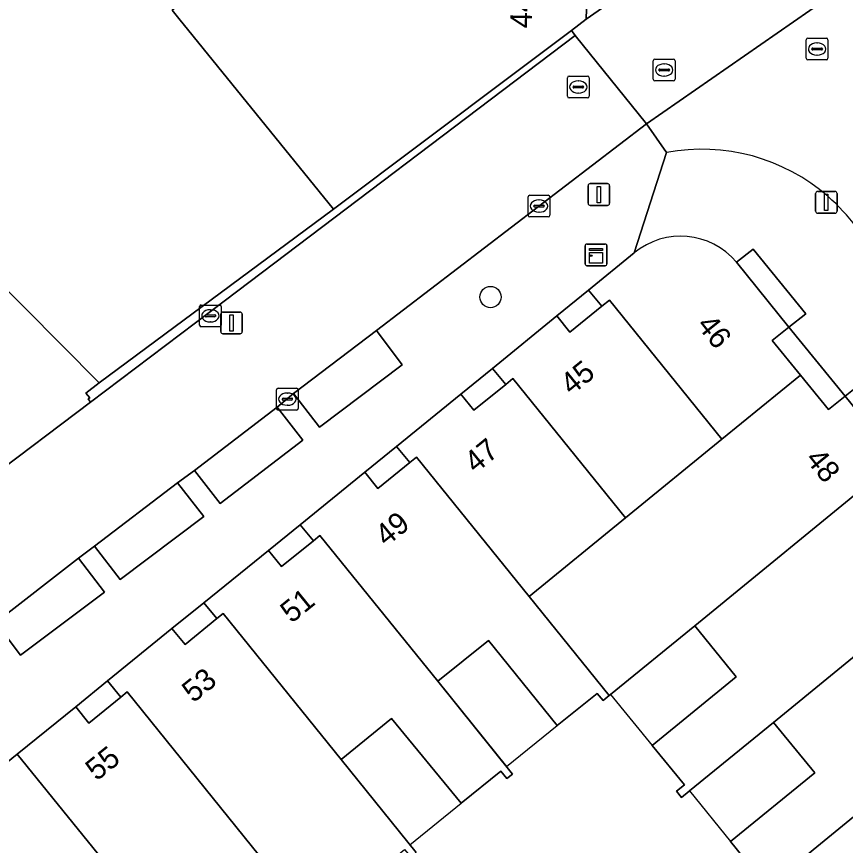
# Model space of a CAD drawing. Extents: x 161772 to 163126, y 383092 to 383917.
# Drawn here: x 162147.44 to 162185.57, y 383255.56 to 383293.68 of the extents above; entities that cross this region are included whole.
import ezdxf

# ---------------------------------------------------------------- set-up
doc = ezdxf.new("R2010")
doc.units = 0
for name, color, linetype in [('IMGEO_Boom', 7, 'Continuous'), ('IMGEO_Erf', 7, 'Continuous'), ('IMGEO_Kast', 7, 'Continuous'), ('IMGEO_Kolk', 7, 'Continuous'), ('IMGEO_Lichtmast', 7, 'Continuous'), ('IMGEO_Pand', 7, 'Continuous'), ('IMGEO_Pand_nummerreeks', 7, 'Continuous'), ('IMGEO_Pand_overbouw', 7, 'Continuous'), ('IMGEO_Parkeervlak_open', 7, 'Continuous'), ('IMGEO_Rijbaan_lokaal_open', 7, 'Continuous'), ('IMGEO_Rioolput', 7, 'Continuous'), ('IMGEO_Voetpad_open', 7, 'Continuous')]:
    doc.layers.add(name, color=color, linetype=linetype)

msp = doc.modelspace()

# ---------------------------------------------------------------- linework, layer by layer
at = {"layer": 'IMGEO_Boom'}
msp.add_circle((162169.242, 383280.778), 0.489, dxfattribs=at)
at = {"layer": 'IMGEO_Erf'}
for points in [[(162144.371, 383283.75), (162151.248, 383276.835), (162162.023, 383284.826), (162154.904, 383293.585), (162154.593, 383293.968), (162165.867, 383303.235), (162137.261, 383331.559)], [(162181.764, 383253.907), (162180.284, 383255.735), (162184.154, 383258.89), (162182.258, 383261.215), (162178.397, 383258.066), (162178.388, 383258.059), (162178.031, 383257.769), (162177.804, 383258.048), (162178.16, 383258.338), (162176.675, 383260.16), (162180.545, 383263.316), (162178.634, 383265.66), (162174.765, 383262.504), (162174.707, 383262.457), (162174.418, 383262.22), (162174.147, 383262.552), (162172.313, 383261.074), (162169.157, 383264.99), (162166.821, 383263.108), (162170.26, 383258.841), (162169.994, 383258.632), (162169.722, 383258.969), (162167.9, 383257.498), (162164.693, 383261.397), (162162.369, 383259.514), (162165.82, 383255.233)]]:
    msp.add_lwpolyline(points, dxfattribs=at)
for points in [[(162182.967, 383279.389), (162183.744, 383280.013), (162181.332, 383282.986), (162180.559, 383282.384)], [(162172.291, 383279.907), (162172.896, 383279.162), (162174.363, 383280.355), (162173.75, 383281.09)], [(162182.967, 383279.389), (162182.204, 383278.775), (162183.497, 383277.191), (162184.791, 383275.606), (162185.552, 383276.224)], [(162169.327, 383277.498), (162167.876, 383276.315), (162168.481, 383275.57), (162169.948, 383276.763)], [(162188.735, 383273.863), (162186.318, 383276.833), (162185.552, 383276.224), (162187.958, 383273.248)], [(162163.461, 383272.723), (162164.067, 383271.978), (162165.533, 383273.17), (162164.914, 383273.907)], [(162159.031, 383269.127), (162159.636, 383268.381), (162161.104, 383269.573), (162160.49, 383270.309)], [(162154.587, 383265.542), (162155.195, 383264.798), (162156.658, 383265.994), (162156.063, 383266.716)], [(162150.168, 383261.935), (162150.772, 383261.188), (162152.241, 383262.378), (162151.63, 383263.125)]]:
    msp.add_lwpolyline(points, close=True, dxfattribs=at)
at = {"layer": 'IMGEO_Kast'}
for p, q in [((162173.672, 383283.217), (162174.513, 383283.217)), ((162174.513, 383283.217), (162173.672, 383283.217)), ((162173.597, 383282.292), (162173.597, 383283.133)), ((162173.597, 383283.133), (162173.597, 383282.292)), ((162174.597, 383283.142), (162174.597, 383282.301)), ((162174.597, 383282.301), (162174.597, 383283.142)), ((162174.522, 383282.217), (162173.681, 383282.217)), ((162173.681, 383282.217), (162174.522, 383282.217))]:
    msp.add_line(p, q, dxfattribs=at)
for points in [[(162173.792, 383283.007), (162174.392, 383283.007), (162174.392, 383282.922), (162173.792, 383282.922), (162173.792, 383283.007)], [(162173.792, 383282.832), (162174.392, 383282.832), (162174.392, 383282.343), (162173.792, 383282.343), (162173.792, 383282.832)]]:
    msp.add_lwpolyline(points, dxfattribs=at)
msp.add_circle((162173.876, 383282.681), 0.0377, dxfattribs=at)
for centre, start, end in [((162173.675, 383283.139), 92.4484, 184.2845), ((162173.675, 383283.139), 92.4484, 184.2845), ((162174.519, 383283.139), 2.4484, 94.2845), ((162174.519, 383283.139), 2.4484, 94.2845), ((162173.675, 383282.295), 182.4484, 274.2845), ((162173.675, 383282.295), 182.4484, 274.2845), ((162174.519, 383282.295), 272.4484, 4.2845), ((162174.519, 383282.295), 272.4484, 4.2845)]:
    msp.add_arc(centre, 0.0779, start, end, dxfattribs=at)
at = {"layer": 'IMGEO_Kolk'}
for p, q in [((162170.974, 383284.536), (162170.974, 383285.388)), ((162171.049, 383285.462), (162171.901, 383285.462)), ((162171.462, 383285.242), (162171.487, 383285.242)), ((162171.975, 383285.388), (162171.975, 383284.536)), ((162171.233, 383284.956), (162171.233, 383284.968)), ((162171.671, 383284.919), (162171.273, 383284.919)), ((162171.276, 383285.005), (162171.674, 383285.005)), ((162171.717, 383284.968), (162171.717, 383284.956)), ((162171.901, 383284.462), (162171.049, 383284.462)), ((162171.485, 383284.682), (162171.46, 383284.682)), ((162155.858, 383279.486), (162155.858, 383280.338)), ((162155.933, 383280.412), (162156.785, 383280.412)), ((162156.346, 383280.192), (162156.371, 383280.192)), ((162156.859, 383280.338), (162156.859, 383279.486)), ((162156.117, 383279.906), (162156.117, 383279.918)), ((162156.555, 383279.869), (162156.157, 383279.869)), ((162156.16, 383279.955), (162156.558, 383279.955)), ((162156.601, 383279.918), (162156.601, 383279.906)), ((162156.785, 383279.412), (162155.933, 383279.412)), ((162156.369, 383279.632), (162156.344, 383279.632)), ((162159.398, 383275.657), (162159.398, 383276.509)), ((162159.473, 383276.583), (162160.325, 383276.583)), ((162159.886, 383276.363), (162159.911, 383276.363)), ((162160.399, 383276.509), (162160.399, 383275.657)), ((162159.657, 383276.077), (162159.657, 383276.089)), ((162160.095, 383276.04), (162159.697, 383276.04)), ((162159.7, 383276.126), (162160.098, 383276.126)), ((162160.141, 383276.089), (162160.141, 383276.077)), ((162160.325, 383275.583), (162159.473, 383275.583)), ((162159.909, 383275.803), (162159.884, 383275.803))]:
    msp.add_line(p, q, dxfattribs=at)
for points in [[(162170.974, 383284.536), (162170.974, 383285.388)], [(162171.049, 383285.462), (162171.901, 383285.462)], [(162171.975, 383285.388), (162171.975, 383284.536)], [(162171.901, 383284.462), (162171.049, 383284.462)], [(162155.858, 383279.486), (162155.858, 383280.338)], [(162155.933, 383280.412), (162156.785, 383280.412)], [(162156.859, 383280.338), (162156.859, 383279.486)], [(162156.785, 383279.412), (162155.933, 383279.412)], [(162159.398, 383275.657), (162159.398, 383276.509)], [(162159.473, 383276.583), (162160.325, 383276.583)], [(162160.399, 383276.509), (162160.399, 383275.657)], [(162160.325, 383275.583), (162159.473, 383275.583)]]:
    msp.add_lwpolyline(points, dxfattribs=at)
for centre, radius, start, end in [((162171.051, 383285.386), 0.0765, 91.552, 178.448), ((162171.051, 383285.386), 0.0765, 91.552, 178.448), ((162171.899, 383285.386), 0.0765, 1.552, 88.448), ((162171.899, 383285.386), 0.0765, 1.552, 88.448), ((162171.273, 383284.965), 0.0403, 85.8775, 175.7526), ((162171.27, 383284.955), 0.0366, 178.938, 274.7102), ((162171.674, 383284.962), 0.043, 264.8664, 352.4533), ((162171.678, 383284.967), 0.0386, 1.7309, 96.639), ((162171.051, 383284.538), 0.0765, 181.552, 268.448), ((162171.051, 383284.538), 0.0765, 181.552, 268.448), ((162171.899, 383284.538), 0.0765, 271.552, 358.448), ((162171.899, 383284.538), 0.0765, 271.552, 358.448), ((162155.935, 383280.336), 0.0765, 91.552, 178.448), ((162155.935, 383280.336), 0.0765, 91.552, 178.448), ((162156.783, 383280.336), 0.0765, 1.552, 88.448), ((162156.783, 383280.336), 0.0765, 1.552, 88.448), ((162156.157, 383279.915), 0.0403, 85.8775, 175.7526), ((162156.154, 383279.905), 0.0366, 178.938, 274.7102), ((162156.558, 383279.912), 0.043, 264.8664, 352.4533), ((162156.562, 383279.917), 0.0386, 1.7309, 96.639), ((162155.935, 383279.488), 0.0765, 181.552, 268.448), ((162155.935, 383279.488), 0.0765, 181.552, 268.448), ((162156.783, 383279.488), 0.0765, 271.552, 358.448), ((162156.783, 383279.488), 0.0765, 271.552, 358.448), ((162159.475, 383276.507), 0.0765, 91.552, 178.448), ((162159.475, 383276.507), 0.0765, 91.552, 178.448), ((162160.323, 383276.507), 0.0765, 1.552, 88.448), ((162160.323, 383276.507), 0.0765, 1.552, 88.448), ((162159.697, 383276.086), 0.0403, 85.8775, 175.7526), ((162159.694, 383276.076), 0.0366, 178.938, 274.7102), ((162160.098, 383276.083), 0.043, 264.8664, 352.4533), ((162160.102, 383276.088), 0.0386, 1.7309, 96.639), ((162159.475, 383275.659), 0.0765, 181.552, 268.448), ((162159.475, 383275.659), 0.0765, 181.552, 268.448), ((162160.323, 383275.659), 0.0765, 271.552, 358.448), ((162160.323, 383275.659), 0.0765, 271.552, 358.448)]:
    msp.add_arc(centre, radius, start, end, dxfattribs=at)
for centre, major_axis, ratio, start_param, end_param in [((162171.461, 383284.962), (-0.387, 0.002), 0.722429, 4.712389, 7.853982), ((162171.486, 383284.962), (-0.39, 0.002), 0.717154, 1.570796, 4.712389), ((162156.345, 383279.912), (-0.387, 0.002), 0.722429, 4.712389, 7.853982), ((162156.37, 383279.912), (-0.39, 0.002), 0.717154, 1.570796, 4.712389), ((162159.885, 383276.083), (-0.387, 0.002), 0.722429, 4.712389, 7.853982), ((162159.91, 383276.083), (-0.39, 0.002), 0.717154, 1.570796, 4.712389)]:
    msp.add_ellipse(centre, major_axis=major_axis, ratio=ratio, start_param=start_param, end_param=end_param, dxfattribs=at)
at = {"layer": 'IMGEO_Lichtmast'}
for p, q in [((162173.731, 383285.093), (162173.731, 383285.893)), ((162173.731, 383285.893), (162173.731, 383285.093)), ((162173.831, 383285.993), (162174.621, 383285.993)), ((162174.621, 383285.993), (162173.831, 383285.993)), ((162174.721, 383285.893), (162174.721, 383285.093)), ((162174.721, 383285.093), (162174.721, 383285.893)), ((162184.192, 383284.734), (162184.192, 383285.534)), ((162184.192, 383285.534), (162184.192, 383284.734)), ((162184.292, 383285.634), (162185.082, 383285.634)), ((162185.082, 383285.634), (162184.292, 383285.634)), ((162185.182, 383285.534), (162185.182, 383284.734)), ((162185.182, 383284.734), (162185.182, 383285.534)), ((162174.621, 383284.993), (162173.831, 383284.993)), ((162173.831, 383284.993), (162174.621, 383284.993)), ((162185.082, 383284.634), (162184.292, 383284.634)), ((162184.292, 383284.634), (162185.082, 383284.634)), ((162156.833, 383279.186), (162156.833, 383279.986)), ((162156.833, 383279.986), (162156.833, 383279.186)), ((162156.933, 383280.086), (162157.723, 383280.086)), ((162157.723, 383280.086), (162156.933, 383280.086)), ((162157.823, 383279.986), (162157.823, 383279.186)), ((162157.823, 383279.186), (162157.823, 383279.986)), ((162157.723, 383279.086), (162156.933, 383279.086)), ((162156.933, 383279.086), (162157.723, 383279.086))]:
    msp.add_line(p, q, dxfattribs=at)
for points in [[(162174.151, 383285.868), (162174.301, 383285.868), (162174.301, 383285.118), (162174.151, 383285.118), (162174.151, 383285.868)], [(162184.612, 383285.509), (162184.762, 383285.509), (162184.762, 383284.759), (162184.612, 383284.759), (162184.612, 383285.509)], [(162157.253, 383279.961), (162157.403, 383279.961), (162157.403, 383279.211), (162157.253, 383279.211), (162157.253, 383279.961)]]:
    msp.add_lwpolyline(points, dxfattribs=at)
for centre, start, end in [((162173.831, 383285.893), 90, 180), ((162173.831, 383285.893), 90, 180), ((162174.621, 383285.893), 0, 90), ((162174.621, 383285.893), 360, 90), ((162184.292, 383285.534), 90, 180), ((162184.292, 383285.534), 90, 180), ((162185.082, 383285.534), 0, 90), ((162185.082, 383285.534), 360, 90), ((162173.831, 383285.093), 180, 270), ((162173.831, 383285.093), 180, 270), ((162174.621, 383285.093), 270, 0), ((162174.621, 383285.093), 270, 0), ((162184.292, 383284.734), 180, 270), ((162184.292, 383284.734), 180, 270), ((162185.082, 383284.734), 270, 0), ((162185.082, 383284.734), 270, 0), ((162156.933, 383279.986), 90, 180), ((162156.933, 383279.986), 90, 180), ((162157.723, 383279.986), 0, 90), ((162157.723, 383279.986), 360, 90), ((162156.933, 383279.186), 180, 270), ((162156.933, 383279.186), 180, 270), ((162157.723, 383279.186), 270, 0), ((162157.723, 383279.186), 270, 0)]:
    msp.add_arc(centre, 0.1, start, end, dxfattribs=at)
at = {"layer": 'IMGEO_Pand'}
for points in [[(162173.706, 383295.473), (162171.692, 383297.467), (162166.082, 383303.022), (162165.867, 383303.235), (162154.593, 383293.968), (162154.904, 383293.585), (162162.023, 383284.826), (162170.324, 383291.058), (162172.965, 383293.041), (162173.647, 383293.553)], [(162174.363, 383280.355), (162172.896, 383279.162), (162172.291, 383279.907), (162169.327, 383277.498), (162169.948, 383276.763), (162170.273, 383277.027), (162175.456, 383270.624), (162179.886, 383274.242), (162174.71, 383280.637)], [(162187.184, 383272.647), (162187.958, 383273.248), (162185.552, 383276.224), (162184.791, 383275.606), (162183.497, 383277.191), (162179.886, 383274.242), (162175.456, 383270.624), (162171.025, 383267.006), (162174.707, 383262.457), (162174.765, 383262.504), (162178.634, 383265.66)], [(162171.025, 383267.006), (162175.456, 383270.624), (162170.273, 383277.027), (162169.948, 383276.763), (162168.481, 383275.57), (162167.876, 383276.315), (162164.914, 383273.907), (162165.533, 383273.17), (162165.837, 383273.416)], [(162166.821, 383263.108), (162169.157, 383264.99), (162172.313, 383261.074), (162174.147, 383262.552), (162174.418, 383262.22), (162174.707, 383262.457), (162171.025, 383267.006), (162165.837, 383273.416), (162165.533, 383273.17), (162164.067, 383271.978), (162163.461, 383272.723), (162160.49, 383270.309), (162161.104, 383269.573), (162161.396, 383269.811)], [(162190.798, 383268.203), (162191.556, 383268.824), (162189.127, 383271.784), (162188.37, 383271.163), (162187.184, 383272.647), (162178.634, 383265.66), (162180.545, 383263.316), (162176.675, 383260.16), (162178.16, 383258.338), (162177.804, 383258.048), (162178.031, 383257.769), (162178.388, 383258.059), (162178.397, 383258.066), (162182.258, 383261.215)], [(162166.821, 383263.108), (162161.396, 383269.811), (162161.104, 383269.573), (162159.636, 383268.381), (162159.031, 383269.127), (162156.063, 383266.716), (162156.658, 383265.994), (162156.938, 383266.223), (162162.369, 383259.514), (162164.693, 383261.397), (162167.9, 383257.498), (162169.722, 383258.969), (162169.994, 383258.632), (162170.26, 383258.841)], [(162190.798, 383268.203), (162182.258, 383261.215), (162184.154, 383258.89), (162180.284, 383255.735), (162181.764, 383253.907), (162181.407, 383253.616), (162181.634, 383253.339), (162181.976, 383253.618), (162194.393, 383263.783), (162195.151, 383264.404), (162192.725, 383267.361), (162191.967, 383266.739)], [(162162.369, 383259.514), (162156.938, 383266.223), (162156.658, 383265.994), (162155.195, 383264.798), (162154.587, 383265.542), (162151.63, 383263.125), (162152.241, 383262.378), (162152.536, 383262.616), (162161.11, 383251.99), (162163.478, 383253.89), (162165.293, 383255.369), (162165.571, 383255.04), (162165.82, 383255.233)], [(162181.976, 383253.618), (162183.872, 383251.293), (162185.389, 383249.433), (162185.032, 383249.142), (162185.228, 383248.902), (162185.585, 383249.193), (162189.475, 383252.365), (162198.038, 383259.371), (162198.791, 383259.998), (162196.337, 383262.943), (162195.584, 383262.315), (162194.393, 383263.783)], [(162152.241, 383262.378), (162150.772, 383261.188), (162150.168, 383261.935), (162147.474, 383259.754), (162153.503, 383252.304), (162155.847, 383254.212), (162159.071, 383250.312), (162160.871, 383251.78), (162161.147, 383251.442), (162161.392, 383251.639), (162161.11, 383251.99), (162152.536, 383262.616)], [(162153.503, 383252.304), (162147.474, 383259.754), (162142.125, 383255.424), (162153.726, 383245.912), (162156.473, 383248.149), (162156.719, 383247.845), (162156.859, 383247.959), (162156.964, 383248.044)]]:
    msp.add_lwpolyline(points, close=True, dxfattribs=at)
msp.add_lwpolyline([(162175.857, 383282.807), (162173.75, 383281.09), (162174.363, 383280.355), (162174.71, 383280.637), (162179.886, 383274.242), (162183.497, 383277.191), (162182.204, 383278.775), (162182.967, 383279.389), (162180.559, 383282.384)], dxfattribs=at)
msp.add_arc((162177.994, 383280.219), 3.356, 40.1639, 129.5549, dxfattribs=at)
at = {"layer": 'IMGEO_Pand_overbouw'}
for points in [[(162172.291, 383279.907), (162172.896, 383279.162), (162174.363, 383280.355), (162173.75, 383281.09)], [(162169.327, 383277.498), (162167.876, 383276.315), (162168.481, 383275.57), (162169.948, 383276.763)], [(162165.533, 383273.17), (162164.914, 383273.907), (162163.461, 383272.723), (162164.067, 383271.978)], [(162161.104, 383269.573), (162160.49, 383270.309), (162159.031, 383269.127), (162159.636, 383268.381)], [(162154.587, 383265.542), (162155.195, 383264.798), (162156.658, 383265.994), (162156.063, 383266.716)], [(162180.545, 383263.316), (162178.634, 383265.66), (162174.765, 383262.504), (162176.675, 383260.16)], [(162169.157, 383264.99), (162166.821, 383263.108), (162169.977, 383259.191), (162172.313, 383261.074)], [(162150.168, 383261.935), (162150.772, 383261.188), (162152.241, 383262.378), (162151.63, 383263.125)], [(162165.533, 383255.589), (162167.9, 383257.498), (162164.693, 383261.397), (162162.369, 383259.514)], [(162184.154, 383258.89), (162182.258, 383261.215), (162178.397, 383258.066), (162180.284, 383255.735)]]:
    msp.add_lwpolyline(points, close=True, dxfattribs=at)
at = {"layer": 'IMGEO_Parkeervlak_open'}
for points in [[(162163.997, 383279.241), (162160.181, 383276.339), (162161.383, 383274.791), (162165.181, 383277.656)], [(162159.428, 383275.721), (162155.623, 383272.804), (162156.808, 383271.281), (162160.615, 383274.194)], [(162154.85, 383272.228), (162151.033, 383269.327), (162152.208, 383267.789), (162156.052, 383270.688)], [(162150.289, 383268.77), (162146.47, 383265.811), (162147.625, 383264.312), (162151.491, 383267.21)]]:
    msp.add_lwpolyline(points, close=True, dxfattribs=at)
at = {"layer": 'IMGEO_Rijbaan_lokaal_open'}
for points in [[(162156.032, 383320.762), (162152.103, 383324.636), (162148.194, 383328.491), (162144.302, 383332.387), (162140.343, 383336.295), (162141.652, 383337.638), (162138.385, 383340.892), (162134.929, 383337.336), (162167.826, 383304.754), (162174.803, 383297.79), (162174.116, 383297.031), (162172.66, 383298.532), (162171.692, 383297.467), (162173.706, 383295.473), (162173.647, 383293.553), (162180.472, 383298.312)], [(162180.728, 383298.277), (162180.472, 383298.312), (162173.647, 383293.553), (162172.965, 383293.041), (162173.143, 383292.801), (162176.419, 383288.739), (162187.69, 383296.571), (162187.908, 383296.732), (162189.561, 383297.948), (162191.226, 383299.172), (162204.388, 383308.839), (162205.967, 383309.992), (162215.343, 383316.836), (162215.461, 383316.922), (162234.981, 383331.174)], [(162187.69, 383296.571), (162176.419, 383288.739), (162177.338, 383287.422)], [(162125.556, 383249.892), (162129.999, 383253.295), (162131.075, 383254.111), (162141.902, 383262.323), (162145.715, 383265.249), (162146.47, 383265.811), (162150.289, 383268.77), (162151.033, 383269.327), (162154.85, 383272.228), (162155.623, 383272.804), (162159.428, 383275.721), (162160.181, 383276.339), (162163.997, 383279.241), (162176.419, 383288.739), (162173.143, 383292.801), (162157.047, 383280.641), (162150.836, 383275.949), (162127.298, 383258.166), (162122.215, 383254.312)], [(162127.298, 383258.166), (162150.836, 383275.949), (162150.736, 383276.095), (162150.809, 383276.15), (162150.632, 383276.362), (162151.248, 383276.835), (162144.371, 383283.75)]]:
    msp.add_lwpolyline(points, dxfattribs=at)
for centre, radius, start, end in [((162178.973, 383278.771), 8.805, 48.8168, 100.7043), ((162178.954, 383278.748), 8.834, 36.4217, 48.8206)]:
    msp.add_arc(centre, radius, start, end, dxfattribs=at)
at = {"layer": 'IMGEO_Rioolput'}
for p, q in [((162183.765, 383291.759), (162183.765, 383292.611)), ((162183.84, 383292.685), (162184.692, 383292.685)), ((162184.253, 383292.465), (162184.278, 383292.465)), ((162184.766, 383292.611), (162184.766, 383291.759)), ((162184.024, 383292.179), (162184.024, 383292.191)), ((162184.462, 383292.142), (162184.064, 383292.142)), ((162184.067, 383292.228), (162184.465, 383292.228)), ((162184.508, 383292.191), (162184.508, 383292.179)), ((162176.731, 383290.794), (162176.731, 383291.646)), ((162176.806, 383291.72), (162177.658, 383291.72)), ((162177.732, 383291.646), (162177.732, 383290.794)), ((162184.692, 383291.685), (162183.84, 383291.685)), ((162184.276, 383291.905), (162184.251, 383291.905)), ((162176.99, 383291.214), (162176.99, 383291.226)), ((162177.033, 383291.263), (162177.431, 383291.263)), ((162177.219, 383291.5), (162177.244, 383291.5)), ((162177.474, 383291.226), (162177.474, 383291.214)), ((162172.781, 383290.012), (162172.781, 383290.864)), ((162172.856, 383290.938), (162173.708, 383290.938)), ((162173.782, 383290.864), (162173.782, 383290.012)), ((162177.428, 383291.177), (162177.03, 383291.177)), ((162177.242, 383290.94), (162177.217, 383290.94)), ((162173.04, 383290.432), (162173.04, 383290.444)), ((162173.083, 383290.481), (162173.481, 383290.481)), ((162173.269, 383290.718), (162173.294, 383290.718)), ((162173.524, 383290.444), (162173.524, 383290.432)), ((162177.658, 383290.72), (162176.806, 383290.72)), ((162173.478, 383290.395), (162173.08, 383290.395)), ((162173.292, 383290.158), (162173.267, 383290.158)), ((162173.708, 383289.938), (162172.856, 383289.938))]:
    msp.add_line(p, q, dxfattribs=at)
for points in [[(162183.765, 383291.759), (162183.765, 383292.611)], [(162183.84, 383292.685), (162184.692, 383292.685)], [(162184.766, 383292.611), (162184.766, 383291.759)], [(162176.731, 383290.794), (162176.731, 383291.646)], [(162176.806, 383291.72), (162177.658, 383291.72)], [(162177.732, 383291.646), (162177.732, 383290.794)], [(162184.692, 383291.685), (162183.84, 383291.685)], [(162172.781, 383290.012), (162172.781, 383290.864)], [(162172.856, 383290.938), (162173.708, 383290.938)], [(162173.782, 383290.864), (162173.782, 383290.012)], [(162177.658, 383290.72), (162176.806, 383290.72)], [(162173.708, 383289.938), (162172.856, 383289.938)]]:
    msp.add_lwpolyline(points, dxfattribs=at)
for centre, radius, start, end in [((162183.842, 383292.609), 0.0765, 91.552, 178.448), ((162183.842, 383292.609), 0.0765, 91.552, 178.448), ((162184.69, 383292.609), 0.0765, 1.552, 88.448), ((162184.69, 383292.609), 0.0765, 1.552, 88.448), ((162184.064, 383292.188), 0.0403, 85.8775, 175.7526), ((162184.061, 383292.178), 0.0366, 178.938, 274.7102), ((162184.465, 383292.185), 0.043, 264.8664, 352.4533), ((162184.469, 383292.19), 0.0386, 1.7309, 96.639), ((162176.808, 383291.644), 0.0765, 91.552, 178.448), ((162176.808, 383291.644), 0.0765, 91.552, 178.448), ((162177.656, 383291.644), 0.0765, 1.552, 88.448), ((162177.656, 383291.644), 0.0765, 1.552, 88.448), ((162183.842, 383291.761), 0.0765, 181.552, 268.448), ((162183.842, 383291.761), 0.0765, 181.552, 268.448), ((162184.69, 383291.761), 0.0765, 271.552, 358.448), ((162184.69, 383291.761), 0.0765, 271.552, 358.448), ((162177.03, 383291.223), 0.0403, 85.8775, 175.7526), ((162177.027, 383291.213), 0.0366, 178.938, 274.7102), ((162177.431, 383291.22), 0.043, 264.8664, 352.4533), ((162177.435, 383291.225), 0.0386, 1.7309, 96.639), ((162172.858, 383290.862), 0.0765, 91.552, 178.448), ((162172.858, 383290.862), 0.0765, 91.552, 178.448), ((162173.706, 383290.862), 0.0765, 1.552, 88.448), ((162173.706, 383290.862), 0.0765, 1.552, 88.448), ((162173.08, 383290.441), 0.0403, 85.8775, 175.7526), ((162173.077, 383290.431), 0.0366, 178.938, 274.7102), ((162173.481, 383290.438), 0.043, 264.8664, 352.4533), ((162173.485, 383290.443), 0.0386, 1.7309, 96.639), ((162176.808, 383290.796), 0.0765, 181.552, 268.448), ((162176.808, 383290.796), 0.0765, 181.552, 268.448), ((162177.656, 383290.796), 0.0765, 271.552, 358.448), ((162177.656, 383290.796), 0.0765, 271.552, 358.448), ((162172.858, 383290.014), 0.0765, 181.552, 268.448), ((162172.858, 383290.014), 0.0765, 181.552, 268.448), ((162173.706, 383290.014), 0.0765, 271.552, 358.448), ((162173.706, 383290.014), 0.0765, 271.552, 358.448)]:
    msp.add_arc(centre, radius, start, end, dxfattribs=at)
for centre, major_axis, ratio, start_param, end_param in [((162184.252, 383292.185), (-0.387, 0.002), 0.722429, 4.712389, 7.853982), ((162184.277, 383292.185), (-0.39, 0.002), 0.717154, 1.570796, 4.712389), ((162177.218, 383291.22), (-0.387, 0.002), 0.722429, 4.712389, 7.853982), ((162177.243, 383291.22), (-0.39, 0.002), 0.717154, 1.570796, 4.712389), ((162173.268, 383290.438), (-0.387, 0.002), 0.722429, 4.712389, 7.853982), ((162173.293, 383290.438), (-0.39, 0.002), 0.717154, 1.570796, 4.712389)]:
    msp.add_ellipse(centre, major_axis=major_axis, ratio=ratio, start_param=start_param, end_param=end_param, dxfattribs=at)
at = {"layer": 'IMGEO_Voetpad_open'}
msp.add_lwpolyline([(162173.143, 383292.801), (162172.965, 383293.041), (162170.324, 383291.058), (162162.023, 383284.826), (162151.248, 383276.835), (162150.632, 383276.362), (162150.809, 383276.15), (162150.736, 383276.095), (162150.836, 383275.949), (162157.047, 383280.641)], close=True, dxfattribs=at)
for points in [[(162150.168, 383261.935), (162151.63, 383263.125), (162154.587, 383265.542), (162156.063, 383266.716), (162159.031, 383269.127), (162160.49, 383270.309), (162163.461, 383272.723), (162164.914, 383273.907), (162167.876, 383276.315), (162169.327, 383277.498), (162172.291, 383279.907), (162173.75, 383281.09), (162175.857, 383282.807), (162177.338, 383287.422), (162176.419, 383288.739), (162163.997, 383279.241), (162165.181, 383277.656), (162161.383, 383274.791), (162160.181, 383276.339), (162159.428, 383275.721), (162160.615, 383274.194), (162156.808, 383271.281), (162155.623, 383272.804), (162154.85, 383272.228), (162156.052, 383270.688), (162152.208, 383267.789), (162151.033, 383269.327), (162150.289, 383268.77), (162151.491, 383267.21), (162147.625, 383264.312), (162146.47, 383265.811)], [(162177.338, 383287.422), (162175.857, 383282.807)], [(162180.559, 383282.384), (162181.332, 383282.986), (162183.744, 383280.013), (162182.967, 383279.389), (162185.552, 383276.224), (162186.318, 383276.833)], [(162142.125, 383255.424), (162147.474, 383259.754), (162150.168, 383261.935)]]:
    msp.add_lwpolyline(points, dxfattribs=at)
for centre, radius, start, end in [((162178.973, 383278.771), 8.805, 48.8168, 100.7043), ((162178.954, 383278.748), 8.834, 36.4217, 48.8206), ((162177.994, 383280.219), 3.356, 40.1639, 129.5549)]:
    msp.add_arc(centre, radius, start, end, dxfattribs=at)

# ---------------------------------------------------------------- texts
at = {"layer": 'IMGEO_Pand_nummerreeks'}
for s, rotation, p in [('44A', 88.9001, (162171.141, 383293.134)), ('46', 308.8095, (162178.691, 383279.472)), ('45', 39.0816, (162172.967, 383276.229)), ('47', 39.1328, (162168.552, 383272.638)), ('48', 308.9609, (162183.689, 383273.312)), ('49', 38.9878, (162164.447, 383269.273)), ('51', 38.9898, (162160.089, 383265.745)), ('53', 38.9898, (162155.568, 383262.085)), ('55', 38.9878, (162151.127, 383258.491))]:
    msp.add_text(s, height=1, rotation=rotation, dxfattribs=at).set_placement(p)

doc.saveas('drawing.dxf')
